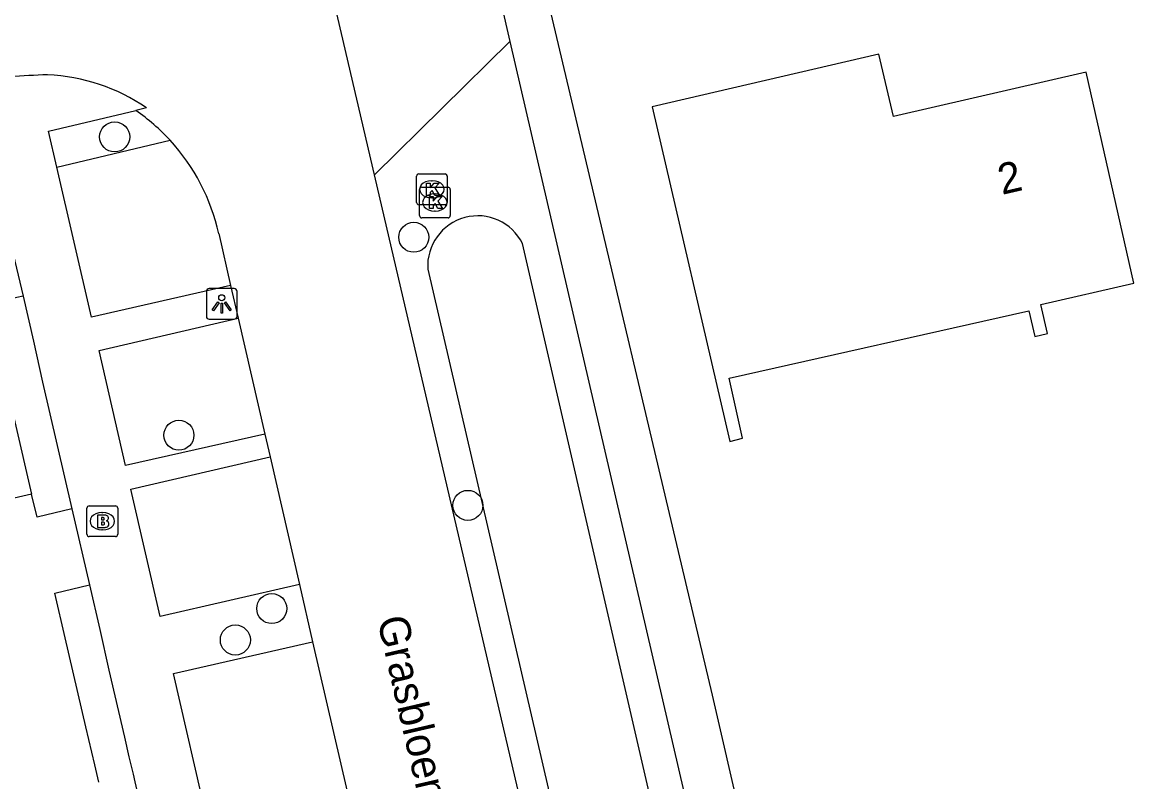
# Model space of a CAD drawing. Extents: x 156414 to 157775, y 382335 to 383765.
# Drawn here: x 157084.69 to 157120.9, y 383214.14 to 383238.87 of the extents above; entities that cross this region are included whole.
import ezdxf

# ---------------------------------------------------------------- set-up
doc = ezdxf.new("R2010")
doc.units = 0
for name, color, linetype in [('IMGEO_Boom', 7, 'Continuous'), ('IMGEO_Brandkraan', 7, 'Continuous'), ('IMGEO_Greppel_droge_sloot', 7, 'Continuous'), ('IMGEO_Kolk', 7, 'Continuous'), ('IMGEO_Lichtpunt', 7, 'Continuous'), ('IMGEO_Openbare_ruimte_label', 7, 'Continuous'), ('IMGEO_Pand', 7, 'Continuous'), ('IMGEO_Pand_nummerreeks', 7, 'Continuous'), ('IMGEO_Rijbaan_lokaal_gesloten', 7, 'Continuous'), ('IMGEO_Rijbaan_lokaal_open', 7, 'Continuous'), ('IMGEO_Voetpad_open', 7, 'Continuous')]:
    doc.layers.add(name, color=color, linetype=linetype)

msp = doc.modelspace()

# ---------------------------------------------------------------- linework, layer by layer
at = {"layer": 'IMGEO_Boom'}
for centre in [(157087.7, 383235.135), (157097.444, 383231.867), (157089.793, 383225.422), (157099.206, 383223.138), (157092.817, 383219.776), (157091.631, 383218.754)]:
    msp.add_circle(centre, 0.489, dxfattribs=at)
at = {"layer": 'IMGEO_Brandkraan'}
for p, q in [((157086.797, 383222.195), (157086.797, 383223.047)), ((157086.872, 383223.121), (157087.724, 383223.121)), ((157087.285, 383222.901), (157087.31, 383222.901)), ((157087.798, 383223.047), (157087.798, 383222.195)), ((157087.308, 383222.341), (157087.283, 383222.341)), ((157087.724, 383222.121), (157086.872, 383222.121))]:
    msp.add_line(p, q, dxfattribs=at)
for points in [[(157086.797, 383222.195), (157086.797, 383223.047)], [(157086.872, 383223.121), (157087.724, 383223.121)], [(157087.798, 383223.047), (157087.798, 383222.195)], [(157087.145, 383222.821), (157087.145, 383222.421), (157087.358, 383222.421)], [(157087.376, 383222.821), (157087.145, 383222.821)], [(157087.324, 383222.74), (157087.27, 383222.74), (157087.27, 383222.664)], [(157087.27, 383222.664), (157087.323, 383222.664)], [(157087.332, 383222.588), (157087.27, 383222.588), (157087.27, 383222.507)], [(157087.27, 383222.507), (157087.332, 383222.507)], [(157087.724, 383222.121), (157086.872, 383222.121)]]:
    msp.add_lwpolyline(points, dxfattribs=at)
for centre, radius, start, end in [((157086.874, 383223.045), 0.0765, 91.552, 178.448), ((157086.874, 383223.045), 0.0765, 91.552, 178.448), ((157087.722, 383223.045), 0.0765, 1.552, 88.448), ((157087.722, 383223.045), 0.0765, 1.552, 88.448), ((157087.325, 383222.702), 0.0379, 267.8285, 90.9355), ((157087.333, 383222.547), 0.0404, 269.8759, 90.5077), ((157087.38, 383222.676), 0.145, 59.4692, 91.5367), ((157087.405, 383222.723), 0.0922, 285.5137, 58.1501), ((157087.41, 383222.531), 0.105, 301.3115, 78.989), ((157086.874, 383222.197), 0.0765, 181.552, 268.448), ((157086.874, 383222.197), 0.0765, 181.552, 268.448), ((157087.364, 383222.672), 0.251, 268.6676, 293.5347), ((157087.722, 383222.197), 0.0765, 271.552, 358.448), ((157087.722, 383222.197), 0.0765, 271.552, 358.448)]:
    msp.add_arc(centre, radius, start, end, dxfattribs=at)
for centre, major_axis, ratio, start_param, end_param in [((157087.284, 383222.621), (-0.387, 0.002), 0.722429, 4.712389, 7.853982), ((157087.309, 383222.621), (-0.39, 0.002), 0.717154, 1.570796, 4.712389)]:
    msp.add_ellipse(centre, major_axis=major_axis, ratio=ratio, start_param=start_param, end_param=end_param, dxfattribs=at)
at = {"layer": 'IMGEO_Greppel_droge_sloot'}
for points in [[(157111.631, 383185.514), (157100.987, 383231.662)], [(157097.9, 383230.834), (157108.549, 383184.901)]]:
    msp.add_lwpolyline(points, dxfattribs=at)
msp.add_arc((157099.527, 383230.935), 1.631, 26.4741, 183.555, dxfattribs=at)
at = {"layer": 'IMGEO_Kolk'}
for p, q in [((157097.534, 383233.003), (157097.534, 383233.855)), ((157097.609, 383233.929), (157098.461, 383233.929)), ((157098.535, 383233.855), (157098.535, 383233.003)), ((157097.631, 383232.573), (157097.631, 383233.425)), ((157097.706, 383233.499), (157098.558, 383233.499)), ((157098.022, 383233.709), (157098.047, 383233.709)), ((157098.632, 383233.425), (157098.632, 383232.573)), ((157098.045, 383233.149), (157098.02, 383233.149)), ((157098.119, 383233.279), (157098.144, 383233.279)), ((157098.461, 383232.929), (157097.609, 383232.929)), ((157098.142, 383232.719), (157098.117, 383232.719)), ((157098.558, 383232.499), (157097.706, 383232.499))]:
    msp.add_line(p, q, dxfattribs=at)
for points in [[(157097.534, 383233.003), (157097.534, 383233.855)], [(157097.609, 383233.929), (157098.461, 383233.929)], [(157098.535, 383233.855), (157098.535, 383233.003)], [(157097.631, 383232.573), (157097.631, 383233.425)], [(157097.706, 383233.499), (157098.558, 383233.499)], [(157097.855, 383233.629), (157097.978, 383233.629), (157097.978, 383233.478), (157098.108, 383233.629), (157098.272, 383233.629), (157098.126, 383233.478), (157098.279, 383233.229), (157098.127, 383233.229), (157098.042, 383233.393), (157097.978, 383233.326), (157097.978, 383233.229), (157097.855, 383233.229), (157097.855, 383233.629)], [(157098.632, 383233.425), (157098.632, 383232.573)], [(157097.952, 383233.199), (157098.075, 383233.199), (157098.075, 383233.048), (157098.205, 383233.199), (157098.369, 383233.199), (157098.223, 383233.048), (157098.376, 383232.799), (157098.224, 383232.799), (157098.139, 383232.963), (157098.075, 383232.896), (157098.075, 383232.799), (157097.952, 383232.799), (157097.952, 383233.199)], [(157098.461, 383232.929), (157097.609, 383232.929)], [(157098.558, 383232.499), (157097.706, 383232.499)]]:
    msp.add_lwpolyline(points, dxfattribs=at)
for centre, start, end in [((157097.611, 383233.853), 91.552, 178.448), ((157097.611, 383233.853), 91.552, 178.448), ((157098.459, 383233.853), 1.552, 88.448), ((157098.459, 383233.853), 1.552, 88.448), ((157097.708, 383233.423), 91.552, 178.448), ((157097.708, 383233.423), 91.552, 178.448), ((157098.556, 383233.423), 1.552, 88.448), ((157098.556, 383233.423), 1.552, 88.448), ((157097.611, 383233.005), 181.552, 268.448), ((157097.611, 383233.005), 181.552, 268.448), ((157098.459, 383233.005), 271.552, 358.448), ((157098.459, 383233.005), 271.552, 358.448), ((157097.708, 383232.575), 181.552, 268.448), ((157097.708, 383232.575), 181.552, 268.448), ((157098.556, 383232.575), 271.552, 358.448), ((157098.556, 383232.575), 271.552, 358.448)]:
    msp.add_arc(centre, 0.0765, start, end, dxfattribs=at)
for centre, major_axis, ratio, start_param, end_param in [((157098.021, 383233.429), (-0.387, 0.002), 0.722429, 4.712389, 7.853982), ((157098.046, 383233.429), (-0.39, 0.002), 0.717154, 1.570796, 4.712389), ((157098.118, 383232.999), (-0.387, 0.002), 0.722429, 4.712389, 7.853982), ((157098.143, 383232.999), (-0.39, 0.002), 0.717154, 1.570796, 4.712389)]:
    msp.add_ellipse(centre, major_axis=major_axis, ratio=ratio, start_param=start_param, end_param=end_param, dxfattribs=at)
at = {"layer": 'IMGEO_Lichtpunt'}
for p, q in [((157090.689, 383230.101), (157090.689, 383229.294)), ((157090.689, 383230.101), (157090.689, 383229.294)), ((157091.591, 383230.196), (157090.783, 383230.196)), ((157091.591, 383230.196), (157090.783, 383230.196)), ((157091.685, 383229.294), (157091.685, 383230.101)), ((157091.685, 383229.294), (157091.685, 383230.101)), ((157090.783, 383229.2), (157091.591, 383229.2)), ((157090.783, 383229.2), (157091.591, 383229.2))]:
    msp.add_line(p, q, dxfattribs=at)
for points in [[(157091.063, 383229.765), (157091.102, 383229.737), (157090.914, 383229.475), (157090.876, 383229.502), (157091.063, 383229.765)], [(157091.275, 383229.737), (157091.313, 383229.764), (157091.5, 383229.502), (157091.461, 383229.474), (157091.275, 383229.737)], [(157091.165, 383229.717), (157091.212, 383229.717), (157091.212, 383229.395), (157091.165, 383229.395), (157091.165, 383229.717)]]:
    msp.add_lwpolyline(points, dxfattribs=at)
msp.add_circle((157091.188, 383229.899), 0.0994, dxfattribs=at)
for centre, start, end in [((157090.783, 383230.101), 90, 180), ((157090.783, 383230.101), 90, 180), ((157091.591, 383230.101), 0, 90), ((157091.591, 383230.101), 0, 90), ((157090.783, 383229.294), 180, 270), ((157090.783, 383229.294), 180, 270), ((157091.591, 383229.294), 270, 0), ((157091.591, 383229.294), 270, 360)]:
    msp.add_arc(centre, 0.0946, start, end, dxfattribs=at)
at = {"layer": 'IMGEO_Pand'}
for points in [[(157107.733, 383225.213), (157108.15, 383225.326), (157107.712, 383227.285), (157117.475, 383229.471), (157117.674, 383228.638), (157118.089, 383228.729), (157117.869, 383229.676), (157120.896, 383230.369), (157119.343, 383237.244), (157113.065, 383235.8), (157112.596, 383237.827), (157105.212, 383236.118), (157107.733, 383225.213)], [(157084.134, 383232.415), (157084.716, 383229.951)], [(157084.716, 383229.951), (157084.512, 383229.902), (157083.557, 383229.674), (157083.898, 383228.211), (157084.996, 383223.507)], [(157084.996, 383223.507), (157078.824, 383222.081)], [(157086.303, 383223.02), (157085.171, 383222.756), (157084.996, 383223.507)], [(157086.303, 383223.02), (157086.88, 383220.549)], [(157087.185, 383214.123), (157087.053, 383214.685), (157086.762, 383215.931), (157086.087, 383218.828), (157085.747, 383220.284), (157086.88, 383220.549)]]:
    msp.add_lwpolyline(points, dxfattribs=at)
at = {"layer": 'IMGEO_Rijbaan_lokaal_gesloten'}
for points in [[(157096.167, 383233.897), (157093.439, 383245.583)], [(157088.738, 383236.082), (157088.39, 383235.991)], [(157108.011, 383182.267), (157107.652, 383184.093), (157102.432, 383207.06), (157096.167, 383233.897)], [(157091.089, 383231.985), (157091.477, 383230.297)], [(157091.477, 383230.297), (157091.722, 383229.233)], [(157091.722, 383229.233), (157092.59, 383225.461)], [(157092.59, 383225.461), (157092.762, 383224.715)], [(157092.762, 383224.715), (157093.718, 383220.56)], [(157093.718, 383220.56), (157094.148, 383218.689)], [(157094.148, 383218.689), (157095.268, 383213.82)]]:
    msp.add_lwpolyline(points, dxfattribs=at)
for centre, radius, start, end in [((157086.496, 383211.833), 25.348, 92.2134, 97.7564), ((157085.206, 383230.892), 6.278, 55.7654, 87.1621), ((157084.662, 383230.562), 6.586, 42.6649, 55.5259), ((157084.669, 383230.572), 6.574, 12.4085, 42.6352)]:
    msp.add_arc(centre, radius, start, end, dxfattribs=at)
at = {"layer": 'IMGEO_Rijbaan_lokaal_open'}
for points in [[(157099.224, 383244.099), (157100.568, 383238.243)], [(157100.568, 383238.243), (157096.167, 383233.897)]]:
    msp.add_lwpolyline(points, dxfattribs=at)
at = {"layer": 'IMGEO_Voetpad_open'}
for points in [[(157114.802, 383183.867), (157107.174, 383216.959), (157101.861, 383239.386)], [(157100.568, 383238.243), (157113.26, 383183.522), (157108.612, 383182.443)], [(157085.812, 383234.149), (157085.541, 383235.325), (157088.39, 383235.991)], [(157085.812, 383234.149), (157089.505, 383235.025)], [(157091.477, 383230.297), (157086.94, 383229.262), (157085.812, 383234.149)], [(157084.716, 383229.951), (157085.058, 383228.486), (157085.351, 383227.15), (157086.303, 383223.02)], [(157092.59, 383225.461), (157088.052, 383224.441), (157087.19, 383228.177), (157091.722, 383229.233)], [(157093.718, 383220.56), (157089.186, 383219.524), (157088.23, 383223.668), (157092.762, 383224.715)], [(157086.88, 383220.549), (157087.222, 383219.097), (157087.51, 383217.775), (157088.015, 383215.593), (157088.165, 383214.945), (157088.299, 383214.38), (157088.357, 383214.138), (157088.808, 383212.173)], [(157095.268, 383213.82), (157090.737, 383212.8), (157089.617, 383217.658), (157094.148, 383218.689)]]:
    msp.add_lwpolyline(points, dxfattribs=at)

# ---------------------------------------------------------------- texts
at = {"layer": 'IMGEO_Openbare_ruimte_label'}
msp.add_text('Grasbloem', height=1, rotation=283.0075, dxfattribs=at).set_placement((157096.245, 383219.426))
at = {"layer": 'IMGEO_Pand_nummerreeks'}
msp.add_text('2', height=1, rotation=13.0599, dxfattribs=at).set_placement((157116.601, 383233.245))

doc.saveas('drawing.dxf')
